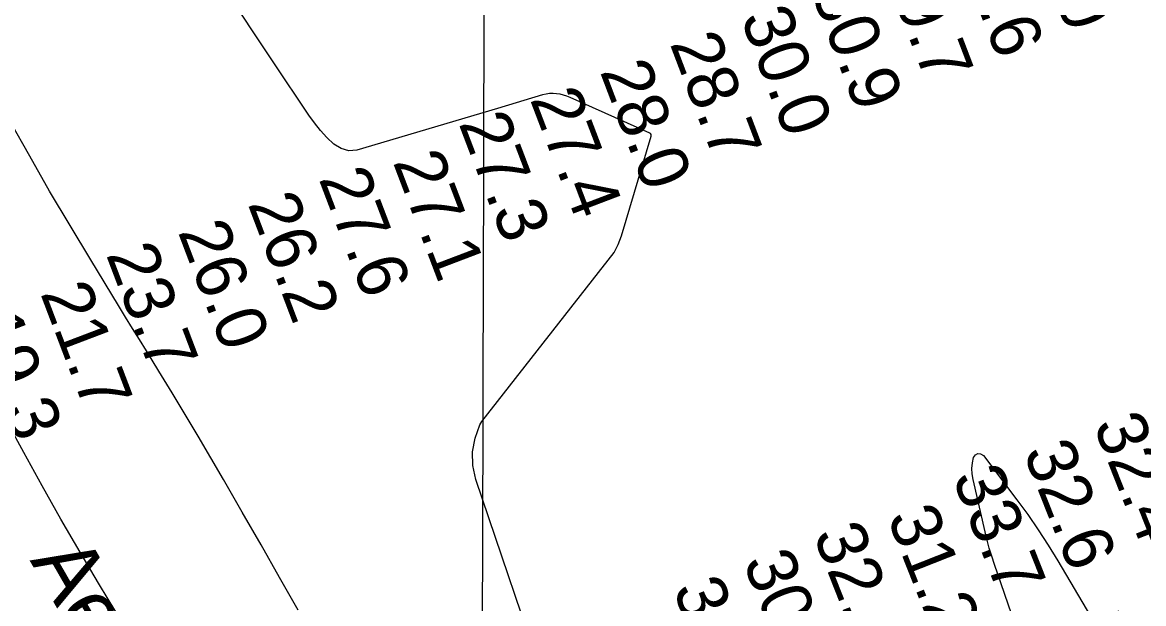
# Model space of a CAD drawing. Extents: x 3161615 to 3199515, y 867541 to 892976.
# Drawn here: x 3180933 to 3182423, y 887923 to 888696 of the extents above; entities that cross this region are included whole.
import ezdxf

# ---------------------------------------------------------------- set-up
doc = ezdxf.new("R2010")
doc.units = 0
for name, color, linetype in [('V-GRID-MAJR', 7, 'Continuous'), ('V-RIVR-IDEN', 7, 'Continuous'), ('V-RIVR-RANG', 7, 'Continuous'), ('V-TOPO-DPTH', 7, 'Continuous'), ('V-TOPO-GNAM-IDEN', 7, 'Continuous'), ('V-TOPO-MINR', 7, 'Continuous')]:
    doc.layers.add(name, color=color, linetype=linetype)

msp = doc.modelspace()

# ---------------------------------------------------------------- linework, layer by layer
at = {"layer": 'V-GRID-MAJR'}
msp.add_spline([(3181502.949, 872964.22), (3181519.694, 879023.402), (3181536.449, 885086.049), (3181553.203, 891148.741), (3181553.2120000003, 891152.161)], degree=3, dxfattribs=at)
at = {"layer": 'V-TOPO-DPTH'}
msp.add_lwpolyline([(3181299.321717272, 887913.9874311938), (3181274.6956798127, 887957.6297577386), (3181249.93518209, 888001.195250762), (3181224.972993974, 888044.6454935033), (3181199.8763455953, 888088.0189027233), (3181183.2114513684, 888116.6667032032), (3181166.2333819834, 888145.5908438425), (3181149.104643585, 888174.4246769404), (3181131.749901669, 888203.1230487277), (3181114.2444907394, 888231.7311129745), (3181097.574418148, 888258.7351821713), (3181088.3034965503, 888273.7811225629), (3181079.04920277, 888288.8372643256), (3181069.8198507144, 888303.9087081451), (3181060.6071264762, 888318.9903533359), (3181023.535573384, 888379.791249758), (3180996.0804962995, 888425.4445544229), (3180968.9998938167, 888471.3158641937), (3180942.4810032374, 888517.5141816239), (3180916.336587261, 888563.9305041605)], dxfattribs=at)
at = {"layer": 'V-TOPO-MINR'}
for points in [[(3181630.8020698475, 887807.0938633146), (3181535.4698775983, 888087.7143460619), (3181531.64280374, 888106.2929491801), (3181530.7851035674, 888124.6479876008), (3181534.3814639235, 888142.667678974), (3181540.9471979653, 888160.4638056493), (3181543.3726195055, 888165.1479217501), (3181719.2217850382, 888389.7726098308), (3181722.1448731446, 888395.0584276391), (3181724.7878023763, 888400.4681097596), (3181727.0104932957, 888406.0635883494), (3181728.95302534, 888411.7829312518), (3181768.3170856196, 888544.0954219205), (3181768.351683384, 888544.2144232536), (3181768.513812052, 888545.0615070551), (3181768.3943976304, 888546.618671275), (3181767.49726586, 888547.7431052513), (3181766.9531952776, 888548.0548209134), (3181766.8572637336, 888548.0986422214), (3181660.79408667, 888595.7176242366), (3181656.405623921, 888597.4518148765), (3181651.9410226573, 888598.9113716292), (3181647.362213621, 888599.95897755), (3181642.7072660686, 888600.7319495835), (3181638.020499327, 888600.9961381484), (3181633.3676829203, 888600.8758634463), (3181628.7657920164, 888600.1788938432), (3181624.197851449, 888599.0974609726), (3181564.3213659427, 888580.8999060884), (3181377.262929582, 888525.6917991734), (3181366.6878760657, 888524.8734861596), (3181356.5619845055, 888528.0306547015), (3181346.735534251, 888533.8381442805), (3181337.580945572, 888542.7036371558), (3181328.902659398, 888551.9824594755), (3181320.9388269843, 888561.8812759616), (3181313.4512970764, 888572.1934218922), (3181266.011004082, 888642.9384269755), (3181239.3759758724, 888683.0047703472), (3181212.956881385, 888723.2117600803)], [(3181299.321717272, 887913.9874311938), (3181274.6956798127, 887957.6297577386), (3181249.93518209, 888001.195250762), (3181224.972993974, 888044.6454935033), (3181199.8763455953, 888088.0189027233), (3181183.2114513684, 888116.6667032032), (3181166.2333819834, 888145.5908438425), (3181149.104643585, 888174.4246769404), (3181131.749901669, 888203.1230487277), (3181114.2444907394, 888231.7311129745), (3181097.574418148, 888258.7351821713), (3181088.3034965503, 888273.7811225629), (3181079.04920277, 888288.8372643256), (3181069.8198507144, 888303.9087081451), (3181060.6071264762, 888318.9903533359), (3181023.535573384, 888379.791249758), (3180996.0804962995, 888425.4445544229), (3180968.9998938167, 888471.3158641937), (3180942.4810032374, 888517.5141816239), (3180916.336587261, 888563.9305041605)], [(3181086.133236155, 887863.6061799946), (3181035.4625817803, 887947.7140494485), (3181009.5539765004, 887991.3620150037), (3180984.028820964, 888035.2297573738), (3180959.0788400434, 888079.4271649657), (3180934.512308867, 888123.8443493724), (3180913.342046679, 888162.71831312)], [(3182278.9777689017, 887818.0332818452), (3182224.6112159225, 887975.0108690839), (3182221.0914045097, 887985.7371445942), (3182217.807607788, 887996.5310341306), (3182214.8778331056, 888007.4263447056), (3182212.184073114, 888018.3892693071), (3182196.2997603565, 888087.9140399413), (3182195.196904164, 888095.2358392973), (3182194.8199465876, 888102.5409692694), (3182195.5318369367, 888109.8210951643), (3182196.9696259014, 888117.0845516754), (3182199.7023567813, 888120.5606505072), (3182202.746523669, 888122.4087000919), (3182206.2578445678, 888121.8146758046), (3182210.0806014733, 888119.5926022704), (3182254.4935944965, 888060.9946302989), (3182268.954625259, 888041.2197058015), (3182282.9513593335, 888021.1329332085), (3182296.251648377, 888000.5783884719), (3182309.087640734, 887979.7119956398), (3182352.5258593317, 887906.3077173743)]]:
    msp.add_lwpolyline(points, dxfattribs=at)

# ---------------------------------------------------------------- texts
at = {"layer": 'V-RIVR-IDEN'}
msp.add_text('Aerial', height=83.00000000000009, rotation=299.92021140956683, dxfattribs=at).set_placement((3180942.241717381, 887980.348703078))
at = {"layer": 'V-RIVR-RANG'}
for s, rotation, p in [('28.0', 290.8283333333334, (3182261.1343949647, 888842.7676263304)), ('28.6', 290.8283333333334, (3182167.875770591, 888806.6670017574)), ('29.7', 290.8283333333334, (3182073.7740193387, 888772.7862509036)), ('30.9', 290.8283333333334, (3181980.7029787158, 888736.1935432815)), ('30.0', 290.8283333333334, (3181886.7888112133, 888701.8197093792)), ('28.7', 290.8283333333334, (3181792.7798518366, 888667.6914170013)), ('28.0', 290.8283333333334, (3181699.8963949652, 888630.6056263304)), ('27.4', 290.8283333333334, (3181606.9201462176, 888593.766377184)), ('27.3', 290.8283333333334, (3181512.160851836, 888561.6114170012)), ('27.1', 290.8283333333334, (3181424.7183237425, 888510.2252179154)), ('27.6', 290.8283333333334, (3181326.207354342, 888487.9319187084)), ('26.2', 290.8283333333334, (3181231.9170193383, 888454.5442509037)), ('26.0', 290.8283333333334, (3181139.0345624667, 888417.4584602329)), ('23.7', 290.8283333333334, (3181043.5249330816, 888387.2748322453)), ('21.7', 290.8283333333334, (3180956.1761968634, 888335.6430916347)), ('19.3', 290.8283333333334, (3180863.5741156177, 888297.8176763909)), ('32.4', 291.57055555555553, (3182355.562996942, 888160.731961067)), ('32.6', 291.57055555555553, (3182262.401019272, 888124.3862669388)), ('33.7', 291.57055555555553, (3182168.171287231, 888090.7399373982)), ('31.2', 291.57055555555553, (3182081.5068134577, 888037.9597498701)), ('32.6', 291.57055555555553, (3181983.205019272, 888014.6162669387)), ('30.7', 291.57055555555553, (3181889.945063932, 887978.5158786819)), ('30.3', 291.57055555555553, (3181796.6861085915, 887942.4164904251))]:
    msp.add_text(s, height=67, rotation=rotation, dxfattribs=at).set_placement(p)
at = {"layer": 'V-TOPO-GNAM-IDEN'}
msp.add_text('ANGOLA LDG.', height=99.99980199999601, rotation=22.097420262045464, dxfattribs=at).set_placement((3182379.2315049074, 887801.6465547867))

doc.saveas('drawing.dxf')
